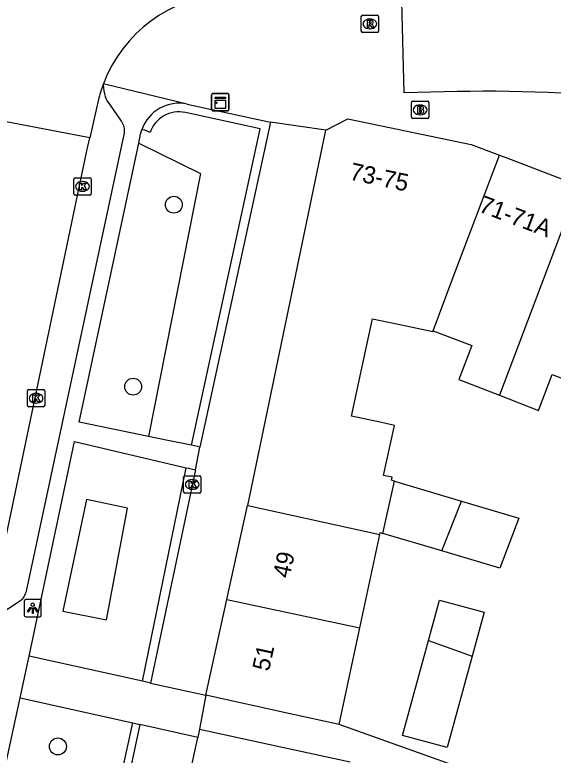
# Model space of a CAD drawing. Extents: x 160861 to 161308, y 384024 to 384878.
# Drawn here: x 161150.2 to 161181.4, y 384804.18 to 384847.04 of the extents above; entities that cross this region are included whole.
import ezdxf

# ---------------------------------------------------------------- set-up
doc = ezdxf.new("R2010")
doc.units = 0
for name, color, linetype in [('IMGEO_Boom', 7, 'Continuous'), ('IMGEO_Brandkraan', 7, 'Continuous'), ('IMGEO_Groenvoorziening', 7, 'Continuous'), ('IMGEO_Haag', 7, 'Continuous'), ('IMGEO_Kast', 7, 'Continuous'), ('IMGEO_Kolk', 7, 'Continuous'), ('IMGEO_Lichtpunt', 7, 'Continuous'), ('IMGEO_Pand', 7, 'Continuous'), ('IMGEO_Pand_nummerreeks', 7, 'Continuous'), ('IMGEO_Rijbaan_lokaal_open', 7, 'Continuous'), ('IMGEO_Rioolput', 7, 'Continuous'), ('IMGEO_Voetpad_open', 7, 'Continuous')]:
    doc.layers.add(name, color=color, linetype=linetype)

msp = doc.modelspace()

# ---------------------------------------------------------------- linework, layer by layer
at = {"layer": 'IMGEO_Boom'}
for centre in [(161159.416, 384836.047), (161157.057, 384825.513), (161152.698, 384804.687)]:
    msp.add_circle(centre, 0.489, dxfattribs=at)
at = {"layer": 'IMGEO_Brandkraan'}
for p, q in [((161173.184, 384841.112), (161173.184, 384841.964)), ((161173.259, 384842.038), (161174.111, 384842.038)), ((161173.672, 384841.818), (161173.697, 384841.818)), ((161174.185, 384841.964), (161174.185, 384841.112)), ((161174.111, 384841.038), (161173.259, 384841.038)), ((161173.695, 384841.258), (161173.67, 384841.258))]:
    msp.add_line(p, q, dxfattribs=at)
for points in [[(161173.184, 384841.112), (161173.184, 384841.964)], [(161173.259, 384842.038), (161174.111, 384842.038)], [(161173.532, 384841.738), (161173.532, 384841.338), (161173.745, 384841.338)], [(161173.763, 384841.738), (161173.532, 384841.738)], [(161174.185, 384841.964), (161174.185, 384841.112)], [(161173.711, 384841.657), (161173.657, 384841.657), (161173.657, 384841.581)], [(161173.657, 384841.581), (161173.71, 384841.581)], [(161173.719, 384841.505), (161173.657, 384841.505), (161173.657, 384841.424)], [(161173.657, 384841.424), (161173.719, 384841.424)], [(161174.111, 384841.038), (161173.259, 384841.038)]]:
    msp.add_lwpolyline(points, dxfattribs=at)
for centre, radius, start, end in [((161173.261, 384841.962), 0.0765, 91.552, 178.448), ((161173.261, 384841.962), 0.0765, 91.552, 178.448), ((161173.767, 384841.593), 0.145, 59.4692, 91.5367), ((161173.792, 384841.64), 0.0922, 285.5137, 58.1501), ((161174.109, 384841.962), 0.0765, 1.552, 88.448), ((161174.109, 384841.962), 0.0765, 1.552, 88.448), ((161173.712, 384841.619), 0.0379, 267.8285, 90.9355), ((161173.72, 384841.464), 0.0404, 269.8759, 90.5077), ((161173.751, 384841.589), 0.251, 268.6676, 293.5347), ((161173.797, 384841.448), 0.105, 301.3115, 78.989), ((161173.261, 384841.114), 0.0765, 181.552, 268.448), ((161173.261, 384841.114), 0.0765, 181.552, 268.448), ((161174.109, 384841.114), 0.0765, 271.552, 358.448), ((161174.109, 384841.114), 0.0765, 271.552, 358.448)]:
    msp.add_arc(centre, radius, start, end, dxfattribs=at)
for centre, major_axis, ratio, start_param, end_param in [((161173.671, 384841.538), (-0.387, 0.002), 0.722429, 4.712389, 7.853982), ((161173.696, 384841.538), (-0.39, 0.002), 0.717154, 1.570796, 4.712389)]:
    msp.add_ellipse(centre, major_axis=major_axis, ratio=ratio, start_param=start_param, end_param=end_param, dxfattribs=at)
at = {"layer": 'IMGEO_Groenvoorziening'}
for points in [[(161157.382, 384839.611), (161160.95, 384837.847), (161157.944, 384822.63)], [(161155.505, 384812.009), (161156.731, 384818.47), (161154.35, 384818.989), (161152.976, 384812.508), (161155.505, 384812.009)]]:
    msp.add_lwpolyline(points, dxfattribs=at)
at = {"layer": 'IMGEO_Haag'}
for points in [[(161160.434, 384822.118), (161164.421, 384840.444), (161160.084, 384841.38)], [(161158.039, 384840.227), (161157.731, 384840.354), (161157.566, 384840.39)], [(161157.598, 384808.455), (161160.136, 384820.818)], [(161152.73, 384786.422), (161157.044, 384806.043)]]:
    msp.add_lwpolyline(points, dxfattribs=at)
msp.add_arc((161159.713, 384839.648), 1.771, 77.9033, 160.9266, dxfattribs=at)
at = {"layer": 'IMGEO_Kast'}
for p, q in [((161161.605, 384841.558), (161161.605, 384842.399)), ((161161.605, 384842.399), (161161.605, 384841.558)), ((161161.68, 384842.483), (161162.521, 384842.483)), ((161162.521, 384842.483), (161161.68, 384842.483)), ((161162.605, 384842.408), (161162.605, 384841.567)), ((161162.605, 384841.567), (161162.605, 384842.408)), ((161162.53, 384841.483), (161161.689, 384841.483)), ((161161.689, 384841.483), (161162.53, 384841.483))]:
    msp.add_line(p, q, dxfattribs=at)
for points in [[(161161.8, 384842.273), (161162.4, 384842.273), (161162.4, 384842.188), (161161.8, 384842.188), (161161.8, 384842.273)], [(161161.8, 384842.098), (161162.4, 384842.098), (161162.4, 384841.609), (161161.8, 384841.609), (161161.8, 384842.098)]]:
    msp.add_lwpolyline(points, dxfattribs=at)
msp.add_circle((161161.884, 384841.947), 0.0377, dxfattribs=at)
for centre, start, end in [((161161.683, 384842.405), 92.4484, 184.2845), ((161161.683, 384842.405), 92.4484, 184.2845), ((161162.527, 384842.405), 2.4484, 94.2845), ((161162.527, 384842.405), 2.4484, 94.2845), ((161161.683, 384841.561), 182.4484, 274.2845), ((161161.683, 384841.561), 182.4484, 274.2845), ((161162.527, 384841.561), 272.4484, 4.2845), ((161162.527, 384841.561), 272.4484, 4.2845)]:
    msp.add_arc(centre, 0.0779, start, end, dxfattribs=at)
at = {"layer": 'IMGEO_Kolk'}
for p, q in [((161153.618, 384836.677), (161153.618, 384837.529)), ((161153.693, 384837.603), (161154.545, 384837.603)), ((161154.619, 384837.529), (161154.619, 384836.677)), ((161154.106, 384837.383), (161154.131, 384837.383)), ((161154.545, 384836.603), (161153.693, 384836.603)), ((161154.129, 384836.823), (161154.104, 384836.823)), ((161150.929, 384824.418), (161150.929, 384825.27)), ((161151.004, 384825.344), (161151.856, 384825.344)), ((161151.417, 384825.124), (161151.442, 384825.124)), ((161151.93, 384825.27), (161151.93, 384824.418)), ((161151.44, 384824.564), (161151.415, 384824.564)), ((161151.856, 384824.344), (161151.004, 384824.344)), ((161159.983, 384819.425), (161159.983, 384820.277)), ((161160.058, 384820.351), (161160.91, 384820.351)), ((161160.984, 384820.277), (161160.984, 384819.425)), ((161160.471, 384820.131), (161160.496, 384820.131)), ((161160.494, 384819.571), (161160.469, 384819.571)), ((161160.91, 384819.351), (161160.058, 384819.351))]:
    msp.add_line(p, q, dxfattribs=at)
for points in [[(161153.618, 384836.677), (161153.618, 384837.529)], [(161153.693, 384837.603), (161154.545, 384837.603)], [(161154.619, 384837.529), (161154.619, 384836.677)], [(161153.939, 384837.303), (161154.062, 384837.303), (161154.062, 384837.152), (161154.192, 384837.303), (161154.356, 384837.303), (161154.21, 384837.152), (161154.363, 384836.903), (161154.211, 384836.903), (161154.126, 384837.067), (161154.062, 384837), (161154.062, 384836.903), (161153.939, 384836.903), (161153.939, 384837.303)], [(161154.545, 384836.603), (161153.693, 384836.603)], [(161150.929, 384824.418), (161150.929, 384825.27)], [(161151.004, 384825.344), (161151.856, 384825.344)], [(161151.25, 384825.044), (161151.373, 384825.044), (161151.373, 384824.893), (161151.503, 384825.044), (161151.667, 384825.044), (161151.521, 384824.893), (161151.674, 384824.644), (161151.522, 384824.644), (161151.437, 384824.808), (161151.373, 384824.741), (161151.373, 384824.644), (161151.25, 384824.644), (161151.25, 384825.044)], [(161151.93, 384825.27), (161151.93, 384824.418)], [(161151.856, 384824.344), (161151.004, 384824.344)], [(161159.983, 384819.425), (161159.983, 384820.277)], [(161160.058, 384820.351), (161160.91, 384820.351)], [(161160.984, 384820.277), (161160.984, 384819.425)], [(161160.304, 384820.051), (161160.427, 384820.051), (161160.427, 384819.9), (161160.557, 384820.051), (161160.721, 384820.051), (161160.575, 384819.9), (161160.728, 384819.651), (161160.576, 384819.651), (161160.491, 384819.815), (161160.427, 384819.748), (161160.427, 384819.651), (161160.304, 384819.651), (161160.304, 384820.051)], [(161160.91, 384819.351), (161160.058, 384819.351)]]:
    msp.add_lwpolyline(points, dxfattribs=at)
for centre, start, end in [((161153.695, 384837.527), 91.552, 178.448), ((161153.695, 384837.527), 91.552, 178.448), ((161154.543, 384837.527), 1.552, 88.448), ((161154.543, 384837.527), 1.552, 88.448), ((161153.695, 384836.679), 181.552, 268.448), ((161153.695, 384836.679), 181.552, 268.448), ((161154.543, 384836.679), 271.552, 358.448), ((161154.543, 384836.679), 271.552, 358.448), ((161151.006, 384825.268), 91.552, 178.448), ((161151.006, 384825.268), 91.552, 178.448), ((161151.854, 384825.268), 1.552, 88.448), ((161151.854, 384825.268), 1.552, 88.448), ((161151.006, 384824.42), 181.552, 268.448), ((161151.006, 384824.42), 181.552, 268.448), ((161151.854, 384824.42), 271.552, 358.448), ((161151.854, 384824.42), 271.552, 358.448), ((161160.06, 384820.275), 91.552, 178.448), ((161160.06, 384820.275), 91.552, 178.448), ((161160.908, 384820.275), 1.552, 88.448), ((161160.908, 384820.275), 1.552, 88.448), ((161160.06, 384819.427), 181.552, 268.448), ((161160.06, 384819.427), 181.552, 268.448), ((161160.908, 384819.427), 271.552, 358.448), ((161160.908, 384819.427), 271.552, 358.448)]:
    msp.add_arc(centre, 0.0765, start, end, dxfattribs=at)
for centre, major_axis, ratio, start_param, end_param in [((161154.105, 384837.103), (-0.387, 0.002), 0.722429, 4.712389, 7.853982), ((161154.13, 384837.103), (-0.39, 0.002), 0.717154, 1.570796, 4.712389), ((161151.416, 384824.844), (-0.387, 0.002), 0.722429, 4.712389, 7.853982), ((161151.441, 384824.844), (-0.39, 0.002), 0.717154, 1.570796, 4.712389), ((161160.47, 384819.851), (-0.387, 0.002), 0.722429, 4.712389, 7.853982), ((161160.495, 384819.851), (-0.39, 0.002), 0.717154, 1.570796, 4.712389)]:
    msp.add_ellipse(centre, major_axis=major_axis, ratio=ratio, start_param=start_param, end_param=end_param, dxfattribs=at)
at = {"layer": 'IMGEO_Lichtpunt'}
for p, q in [((161150.74, 384813.092), (161150.74, 384812.285)), ((161150.74, 384813.092), (161150.74, 384812.285)), ((161151.642, 384813.187), (161150.834, 384813.187)), ((161151.642, 384813.187), (161150.834, 384813.187)), ((161151.736, 384812.285), (161151.736, 384813.092)), ((161151.736, 384812.285), (161151.736, 384813.092)), ((161150.834, 384812.191), (161151.642, 384812.191)), ((161150.834, 384812.191), (161151.642, 384812.191))]:
    msp.add_line(p, q, dxfattribs=at)
for points in [[(161151.114, 384812.756), (161151.153, 384812.728), (161150.965, 384812.466), (161150.927, 384812.493), (161151.114, 384812.756)], [(161151.216, 384812.708), (161151.263, 384812.708), (161151.263, 384812.386), (161151.216, 384812.386), (161151.216, 384812.708)], [(161151.326, 384812.728), (161151.364, 384812.755), (161151.551, 384812.493), (161151.512, 384812.465), (161151.326, 384812.728)]]:
    msp.add_lwpolyline(points, dxfattribs=at)
msp.add_circle((161151.239, 384812.89), 0.0994, dxfattribs=at)
for centre, start, end in [((161150.834, 384813.092), 90, 180), ((161150.834, 384813.092), 90, 180), ((161151.642, 384813.092), 0, 90), ((161151.642, 384813.092), 0, 90), ((161150.834, 384812.285), 180, 270), ((161150.834, 384812.285), 180, 270), ((161151.642, 384812.285), 270, 0), ((161151.642, 384812.285), 270, 360)]:
    msp.add_arc(centre, 0.0946, start, end, dxfattribs=at)
at = {"layer": 'IMGEO_Pand'}
for points in [[(161168.221, 384840.36), (161169.502, 384841.015), (161176.648, 384839.532), (161178.275, 384838.914)], [(161163.699, 384818.637), (161168.221, 384840.36)], [(161174.436, 384828.749), (161175.609, 384831.855), (161178.275, 384838.914)], [(161178.275, 384838.914), (161178.703, 384838.751), (161182.877, 384837.164)], [(161182.877, 384837.164), (161178.287, 384825.012)], [(161172.203, 384820.051), (161172.021, 384820.105), (161172.056, 384820.271), (161171.572, 384820.377), (161172.208, 384823.263), (161171.448, 384823.43), (161169.715, 384823.812), (161170.574, 384827.84), (161170.917, 384829.449), (161172.87, 384829.037), (161174.422, 384828.71), (161174.436, 384828.749)], [(161174.436, 384828.749), (161176.686, 384827.902), (161175.931, 384825.924), (161178.287, 384825.012)], [(161178.287, 384825.012), (161180.553, 384824.134), (161181.33, 384826.219), (161183.82, 384825.255), (161183.958, 384825.622), (161184.045, 384825.59)], [(161171.533, 384817.012), (161172.203, 384820.051)], [(161172.203, 384820.051), (161176.077, 384818.889)], [(161162.491, 384813.194), (161163.69, 384818.639), (161163.699, 384818.637)], [(161163.699, 384818.637), (161171.345, 384816.953)], [(161174.937, 384816.008), (161176.077, 384818.889)], [(161176.077, 384818.889), (161179.398, 384817.894), (161178.31, 384815.012), (161174.937, 384816.008)], [(161170.186, 384811.544), (161171.345, 384816.953)], [(161171.345, 384816.953), (161171.368, 384817.061), (161171.533, 384817.012)], [(161174.937, 384816.008), (161171.533, 384817.012)], [(161161.27, 384807.651), (161162.491, 384813.194)], [(161162.491, 384813.194), (161170.186, 384811.544)], [(161174.166, 384810.822), (161174.804, 384813.163), (161177.391, 384812.457), (161176.694, 384809.902)], [(161168.987, 384805.951), (161170.186, 384811.544)], [(161176.694, 384809.902), (161175.254, 384804.623), (161172.668, 384805.328), (161174.166, 384810.822)], [(161174.166, 384810.822), (161176.694, 384809.902)], [(161168.987, 384805.951), (161166.153, 384806.575), (161161.27, 384807.651)], [(161160.902, 384805.678), (161160.801, 384805.206)], [(161160.902, 384805.678), (161165.791, 384804.629), (161169.637, 384803.803)], [(161159.79, 384800.498), (161160.801, 384805.206)]]:
    msp.add_lwpolyline(points, dxfattribs=at)
at = {"layer": 'IMGEO_Rijbaan_lokaal_open'}
for points in [[(161155.073, 384842.234), (161154.552, 384839.91)], [(161154.552, 384839.91), (161149.596, 384840.854)], [(161148.531, 384811.393), (161154.367, 384839.171), (161154.552, 384839.91)]]:
    msp.add_lwpolyline(points, dxfattribs=at)
for centre, radius, start, end in [((161162.861, 384840.199), 8.049, 93.5728, 159.3437), ((161162.64, 384840.268), 7.818, 159.2447, 165.4315)]:
    msp.add_arc(centre, radius, start, end, dxfattribs=at)
at = {"layer": 'IMGEO_Rioolput'}
for p, q in [((161170.275, 384846.089), (161170.275, 384846.941)), ((161170.35, 384847.015), (161171.202, 384847.015)), ((161171.276, 384846.941), (161171.276, 384846.089)), ((161170.763, 384846.795), (161170.788, 384846.795)), ((161171.202, 384846.015), (161170.35, 384846.015)), ((161170.786, 384846.235), (161170.761, 384846.235))]:
    msp.add_line(p, q, dxfattribs=at)
for points in [[(161170.275, 384846.089), (161170.275, 384846.941)], [(161170.35, 384847.015), (161171.202, 384847.015)], [(161171.276, 384846.941), (161171.276, 384846.089)], [(161170.864, 384846.713), (161170.612, 384846.715), (161170.612, 384846.315)], [(161170.612, 384846.315), (161170.736, 384846.315), (161170.736, 384846.477), (161170.747, 384846.477)], [(161170.79, 384846.634), (161170.736, 384846.634), (161170.736, 384846.553)], [(161170.736, 384846.553), (161170.788, 384846.553)], [(161170.794, 384846.448), (161170.865, 384846.315), (161171.005, 384846.315), (161170.94, 384846.441)], [(161171.202, 384846.015), (161170.35, 384846.015)]]:
    msp.add_lwpolyline(points, dxfattribs=at)
for centre, radius, start, end in [((161170.352, 384846.939), 0.0765, 91.552, 178.448), ((161170.352, 384846.939), 0.0765, 91.552, 178.448), ((161171.2, 384846.939), 0.0765, 1.552, 88.448), ((161171.2, 384846.939), 0.0765, 1.552, 88.448), ((161170.746, 384846.424), 0.0533, 26.0293, 88.6989), ((161170.772, 384846.742), 0.19, 274.7715, 282.9687), ((161170.796, 384846.538), 0.0964, 77.0061, 93.1865), ((161170.81, 384846.595), 0.0378, 276.6634, 79.6772), ((161170.863, 384846.603), 0.109, 350.3612, 89.416), ((161170.861, 384846.603), 0.112, 277.5842, 350.9817), ((161170.845, 384846.388), 0.108, 29.5134, 73.7905), ((161170.352, 384846.091), 0.0765, 181.552, 268.448), ((161170.352, 384846.091), 0.0765, 181.552, 268.448), ((161171.2, 384846.091), 0.0765, 271.552, 358.448), ((161171.2, 384846.091), 0.0765, 271.552, 358.448)]:
    msp.add_arc(centre, radius, start, end, dxfattribs=at)
for centre, major_axis, ratio, start_param, end_param in [((161170.762, 384846.515), (-0.387, 0.002), 0.722429, 4.712389, 7.853982), ((161170.787, 384846.515), (-0.39, 0.002), 0.717154, 1.570796, 4.712389)]:
    msp.add_ellipse(centre, major_axis=major_axis, ratio=ratio, start_param=start_param, end_param=end_param, dxfattribs=at)
at = {"layer": 'IMGEO_Voetpad_open'}
for points in [[(161175.074, 384842.576), (161172.756, 384842.522), (161172.62, 384847.815)], [(161155.329, 384843.038), (161155.325, 384842.961), (161155.332, 384842.796), (161155.353, 384842.632), (161155.389, 384842.471), (161155.439, 384842.314), (161155.503, 384842.162), (161155.58, 384842.016), (161155.67, 384841.878), (161155.68, 384841.865), (161156.366, 384840.875), (161156.376, 384840.86), (161156.422, 384840.785), (161156.46, 384840.707), (161156.492, 384840.626), (161156.516, 384840.541), (161156.532, 384840.456), (161156.541, 384840.369), (161156.542, 384840.281), (161156.535, 384840.194), (161156.52, 384840.108), (161150.854, 384813.667), (161150.836, 384813.594), (161150.807, 384813.511), (161150.771, 384813.43), (161150.728, 384813.353), (161150.679, 384813.28), (161150.623, 384813.212), (161150.561, 384813.149), (161150.494, 384813.092), (161150.422, 384813.041), (161149.265, 384812.296)], [(161160.189, 384841.869), (161155.329, 384843.038)], [(161160.189, 384841.869), (161165.016, 384840.827)], [(161165.016, 384840.827), (161160.924, 384822.017)], [(161168.221, 384840.36), (161165.016, 384840.827)], [(161157.382, 384839.611), (161157.492, 384840.125), (161157.566, 384840.39)], [(161157.944, 384822.63), (161153.937, 384823.455), (161157.382, 384839.611)], [(161160.434, 384822.118), (161158.965, 384822.42), (161157.944, 384822.63)], [(161151.04, 384809.913), (161153.659, 384822.334), (161160.136, 384820.818)], [(161160.924, 384822.017), (161160.787, 384822.045), (161160.434, 384822.118)], [(161160.661, 384820.695), (161160.924, 384822.017)], [(161160.661, 384820.695), (161158.054, 384808.354)], [(161160.136, 384820.818), (161160.272, 384820.786), (161160.661, 384820.695)], [(161150.501, 384807.501), (161151.04, 384809.913)], [(161157.598, 384808.455), (161151.04, 384809.913)], [(161158.054, 384808.354), (161157.598, 384808.455)], [(161158.054, 384808.354), (161161.27, 384807.651)], [(161152.73, 384786.422), (161146.23, 384787.791), (161150.501, 384807.501)], [(161150.501, 384807.501), (161157.044, 384806.043)], [(161161.27, 384807.651), (161160.902, 384805.678)], [(161157.448, 384805.953), (161153.252, 384786.312)], [(161157.044, 384806.043), (161157.448, 384805.953)], [(161160.801, 384805.206), (161157.448, 384805.953)], [(161180.675, 384801.797), (161168.987, 384805.951)]]:
    msp.add_lwpolyline(points, dxfattribs=at)
for centre, radius, start, end in [((161177.565, 384766.103), 76.513, 82.84055, 91.86573), ((161159.712, 384839.65), 2.27, 77.8703, 160.9633)]:
    msp.add_arc(centre, radius, start, end, dxfattribs=at)

# ---------------------------------------------------------------- texts
at = {"layer": 'IMGEO_Pand_nummerreeks'}
for s, rotation, p in [('73-75', 347.9908, (161169.551, 384837.515)), ('71-71A', 339.3162, (161177.025, 384835.665)), ('49', 77.5785, (161166.11, 384814.38)), ('51', 77.5795, (161164.925, 384808.995))]:
    msp.add_text(s, height=1, rotation=rotation, dxfattribs=at).set_placement(p)

doc.saveas('drawing.dxf')
